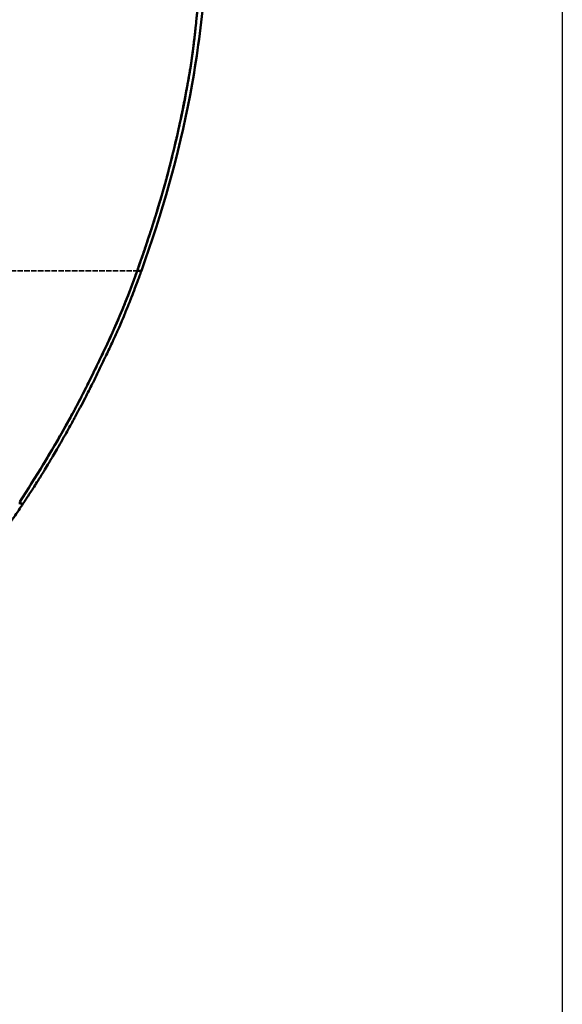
# Model space of a CAD drawing. Header units: millimetres. Extents: x 3367 to 6255, y 2001 to 4216.
# Tile 613 of 656: x 5836 to 6255, y 2756 to 3514. Entities that reach past the tile are written whole.
import ezdxf

# ---------------------------------------------------------------- set-up
doc = ezdxf.new("R2010")
doc.units = ezdxf.units.MM
doc.linetypes.add('DASHED', pattern=[0.2067, 0.1654, -0.0413])
for name, color, linetype, lineweight in [('Sichtbare Kanten(DIN)', 7, 'Continuous', 50), ('Sichtbare tangentiale Kanten(DIN)', 7, 'Continuous', 50), ('Verdeckte tangentiale Kanten(DIN)', 7, 'DASHED', 35)]:
    doc.layers.add(name, color=color, linetype=linetype, lineweight=lineweight)

msp = doc.modelspace()

# ---------------------------------------------------------------- linework, layer by layer
at = {"lineweight": 25, "ltscale": 0.3}
msp.add_lwpolyline([(3366.79792, 4215.97649), (6254.73103, 4215.97649), (6254.73103, 2001.21373), (3366.79792, 2001.21373)], close=True, dxfattribs=at)
at = {"layer": 'Sichtbare Kanten(DIN)'}
for points, knots in [([(5930.22729, 3321.01368), (5946.04431, 3365.29831), (5958.86226, 3409.8735), (5972.05982, 3479.27898), (5975.38342, 3502.34431), (5978.85312, 3537.31159), (5979.75289, 3548.98453), (5980.74596, 3566.52973), (5981.01761, 3572.38912), (5981.44248, 3584.14666), (5981.59282, 3589.98588), (5981.69096, 3595.87803)], [-28.214605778, -28.214605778, -28.214605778, -28.214605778, -14.058155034, -14.058155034, -7.03561515, -7.03561515, -3.526083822, -3.526083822, -1.767891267, -1.767891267, 0, 0, 0, 0]), ([(5930.42601, 3330.68021), (5930.63429, 3331.28748), (5930.84202, 3331.89495), (5931.04928, 3332.50258), (5931.63514, 3334.22019), (5932.21725, 3335.93899), (5932.79649, 3337.65878), (5932.92362, 3338.03623), (5933.0506, 3338.41373), (5933.17746, 3338.79128), (5933.63125, 3340.1419), (5934.08327, 3341.49311), (5934.53354, 3342.84491), (5934.99009, 3344.21553), (5935.44484, 3345.58676), (5935.8977, 3346.95859), (5936.01531, 3347.31485), (5936.13278, 3347.67115), (5936.25014, 3348.0275), (5936.81437, 3349.74087), (5937.37572, 3351.45547), (5937.9338, 3353.17061), (5938.13719, 3353.79567), (5938.34014, 3354.42078), (5938.54258, 3355.04621), (5938.88682, 3356.10969), (5939.22956, 3357.17398), (5939.56993, 3358.23877), (5940.07089, 3359.8059), (5940.56671, 3361.37412), (5941.05625, 3362.94476), (5941.0857, 3363.03926), (5941.11513, 3363.13376), (5941.14454, 3363.22827), (5941.65484, 3364.86836), (5942.15804, 3366.51069), (5942.65522, 3368.1548), (5942.90998, 3368.99726), (5943.16316, 3369.84019), (5943.41494, 3370.68355), (5943.64832, 3371.46526), (5943.88049, 3372.24734), (5944.11161, 3373.02972), (5944.58719, 3374.63969), (5945.05828, 3376.25097), (5945.52596, 3377.86325), (5945.56891, 3378.01131), (5945.61183, 3378.15938), (5945.65472, 3378.30747), (5946.38315, 3380.8224), (5947.10315, 3383.33978), (5947.81304, 3385.86002), (5947.96256, 3386.39087), (5948.11165, 3386.92186), (5948.26026, 3387.45297), (5948.81388, 3389.43146), (5949.36105, 3391.41169), (5949.89945, 3393.39435), (5950.22859, 3394.60643), (5950.55441, 3395.81922), (5950.8765, 3397.03319), (5951.22425, 3398.34389), (5951.56764, 3399.65596), (5951.90677, 3400.96891), (5952.4013, 3402.88355), (5952.8868, 3404.80023), (5953.36402, 3406.7194), (5953.5224, 3407.35633), (5953.67987, 3407.99354), (5953.83648, 3408.63086), (5954.46859, 3411.20332), (5955.08703, 3413.77913), (5955.69676, 3416.35697), (5955.70998, 3416.41287), (5955.72319, 3416.46876), (5955.73641, 3416.52466), (5956.12332, 3418.16153), (5956.50673, 3419.79913), (5956.88701, 3421.43758), (5957.09215, 3422.32145), (5957.29638, 3423.20556), (5957.49962, 3424.08986), (5957.67195, 3424.83966), (5957.84357, 3425.58962), (5958.01444, 3426.33975), (5958.38467, 3427.965), (5958.75142, 3429.59104), (5959.10834, 3431.21923), (5959.14932, 3431.40617), (5959.19018, 3431.59314), (5959.2309, 3431.78013), (5959.54177, 3433.20751), (5959.84537, 3434.63651), (5960.14388, 3436.06655), (5960.37457, 3437.17166), (5960.60221, 3438.27739), (5960.82828, 3439.38346), (5960.92912, 3439.87686), (5961.02965, 3440.37032), (5961.13, 3440.8638), (5961.45069, 3442.44083), (5961.76952, 3444.0182), (5962.08683, 3445.59599), (5962.17001, 3446.0096), (5962.25309, 3446.42325), (5962.33606, 3446.83689), (5962.56435, 3447.97506), (5962.792, 3449.11421), (5963.01869, 3450.25277), (5963.2738, 3451.53406), (5963.52768, 3452.81459), (5963.77993, 3454.09639), (5963.82774, 3454.33936), (5963.87549, 3454.58234), (5963.92317, 3454.82534), (5964.33967, 3456.94804), (5964.75076, 3459.07172), (5965.15287, 3461.19716), (5965.31855, 3462.07284), (5965.48269, 3462.9488), (5965.64508, 3463.82509), (5965.91983, 3465.30769), (5966.18953, 3466.79124), (5966.45326, 3468.27585), (5966.72555, 3469.80867), (5966.99143, 3471.34244), (5967.25014, 3472.87766), (5967.39625, 3473.74467), (5967.54007, 3474.61212), (5967.68149, 3475.47987), (5968.05053, 3477.74423), (5968.40328, 3480.01124), (5968.73881, 3482.28082), (5968.77187, 3482.50441), (5968.80475, 3482.72803), (5968.83748, 3482.95168), (5969.22133, 3485.57501), (5969.58246, 3488.20165), (5969.92434, 3490.83078), (5969.98896, 3491.32776), (5970.05289, 3491.82472), (5970.11616, 3492.32181), (5970.41045, 3494.63399), (5970.69066, 3496.9488), (5970.96104, 3499.26422), (5971.11723, 3500.60173), (5971.27008, 3501.9392), (5971.42039, 3503.27734), (5971.6072, 3504.94036), (5971.79006, 3506.60436), (5971.9696, 3508.26822), (5972.21181, 3510.51289), (5972.44813, 3512.75877), (5972.67981, 3515.00428), (5972.76994, 3515.87785), (5972.85936, 3516.75138), (5972.94815, 3517.62519), (5973.0629, 3518.75456), (5973.17653, 3519.88393), (5973.28913, 3521.01348), (5973.49213, 3523.05006), (5973.69176, 3525.08726), (5973.88806, 3527.12455), (5974.1908, 3530.26651), (5974.48571, 3533.40922), (5974.77273, 3536.55265), (5974.84681, 3537.36396), (5974.92034, 3538.1751), (5974.99335, 3538.98638), (5975.19389, 3541.21497), (5975.39054, 3543.44492), (5975.58058, 3545.67478), (5975.71256, 3547.22334), (5975.84145, 3548.77307), (5975.96597, 3550.32219), (5976.07108, 3551.62983), (5976.17307, 3552.93698), (5976.27132, 3554.2452), (5976.43042, 3556.36363), (5976.57966, 3558.48334), (5976.71499, 3560.60311), (5976.74685, 3561.10226), (5976.77794, 3561.6014), (5976.80826, 3562.10072), (5976.92004, 3563.94183), (5977.02113, 3565.78359), (5977.11139, 3567.62587), (5977.13966, 3568.20297), (5977.16688, 3568.78016), (5977.19308, 3569.35737), (5977.26677, 3570.98047), (5977.33246, 3572.60424), (5977.39157, 3574.2278), (5977.41541, 3574.8825), (5977.43818, 3575.53719), (5977.45991, 3576.19202), (5977.48508, 3576.95037), (5977.50884, 3577.70878), (5977.53124, 3578.46722), (5977.57362, 3579.90265), (5977.61109, 3581.33818), (5977.64487, 3582.77382), (5977.67612, 3584.10172), (5977.70423, 3585.42996), (5977.73031, 3586.75798), (5977.7614, 3588.34199), (5977.7896, 3589.92574), (5977.81677, 3591.50981), (5977.83726, 3592.70468), (5977.85716, 3593.89941), (5977.87724, 3595.09438), (5977.88163, 3595.3556), (5977.88603, 3595.61683), (5977.89043, 3595.87803)], [0.4374489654, 0.4374489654, 0.4374489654, 0.4374489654, 0.4414525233, 0.4414525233, 0.4414525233, 0.4527695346, 0.4527695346, 0.4527695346, 0.4552533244, 0.4552533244, 0.4552533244, 0.4641387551, 0.4641387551, 0.4641387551, 0.4731478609, 0.4731478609, 0.4731478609, 0.4754874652, 0.4754874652, 0.4754874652, 0.4867364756, 0.4867364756, 0.4867364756, 0.4908359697, 0.4908359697, 0.4908359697, 0.4978067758, 0.4978067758, 0.4978067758, 0.508066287, 0.508066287, 0.508066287, 0.5086835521, 0.5086835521, 0.5086835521, 0.5193950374, 0.5193950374, 0.5193950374, 0.5248837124, 0.5248837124, 0.5248837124, 0.5299711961, 0.5299711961, 0.5299711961, 0.540440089, 0.540440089, 0.540440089, 0.5414015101, 0.5414015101, 0.5414015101, 0.5577296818, 0.5577296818, 0.5577296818, 0.5611689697, 0.5611689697, 0.5611689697, 0.5739809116, 0.5739809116, 0.5739809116, 0.5818133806, 0.5818133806, 0.5818133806, 0.5902698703, 0.5902698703, 0.5902698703, 0.6026016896, 0.6026016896, 0.6026016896, 0.6066943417, 0.6066943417, 0.6066943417, 0.6232138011, 0.6232138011, 0.6232138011, 0.6235719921, 0.6235719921, 0.6235719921, 0.6340610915, 0.6340610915, 0.6340610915, 0.639719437, 0.639719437, 0.639719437, 0.6445171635, 0.6445171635, 0.6445171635, 0.6549120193, 0.6549120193, 0.6549120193, 0.6561055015, 0.6561055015, 0.6561055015, 0.6652156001, 0.6652156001, 0.6652156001, 0.672255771, 0.672255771, 0.672255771, 0.6753962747, 0.6753962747, 0.6753962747, 0.6854323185, 0.6854323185, 0.6854323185, 0.688063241, 0.688063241, 0.688063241, 0.6953024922, 0.6953024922, 0.6953024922, 0.7034493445, 0.7034493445, 0.7034493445, 0.7049935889, 0.7049935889, 0.7049935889, 0.7184832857, 0.7184832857, 0.7184832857, 0.7240410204, 0.7240410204, 0.7240410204, 0.7334441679, 0.7334441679, 0.7334441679, 0.7431526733, 0.7431526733, 0.7431526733, 0.7486354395, 0.7486354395, 0.7486354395, 0.7629425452, 0.7629425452, 0.7629425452, 0.7643520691, 0.7643520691, 0.7643520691, 0.7808856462, 0.7808856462, 0.7808856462, 0.7840110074, 0.7840110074, 0.7840110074, 0.7985484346, 0.7985484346, 0.7985484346, 0.8069459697, 0.8069459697, 0.8069459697, 0.8173823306, 0.8173823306, 0.8173823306, 0.8314617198, 0.8314617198, 0.8314617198, 0.8369389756, 0.8369389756, 0.8369389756, 0.8440182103, 0.8440182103, 0.8440182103, 0.8567819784, 0.8567819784, 0.8567819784, 0.8764665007, 0.8764665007, 0.8764665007, 0.8815469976, 0.8815469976, 0.8815469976, 0.8955031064, 0.8955031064, 0.8955031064, 0.9051952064, 0.9051952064, 0.9051952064, 0.9133764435, 0.9133764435, 0.9133764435, 0.926624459, 0.926624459, 0.926624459, 0.9297440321, 0.9297440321, 0.9297440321, 0.9412465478, 0.9412465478, 0.9412465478, 0.9448497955, 0.9448497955, 0.9448497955, 0.9549821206, 0.9549821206, 0.9549821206, 0.9590679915, 0.9590679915, 0.9590679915, 0.9637997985, 0.9637997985, 0.9637997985, 0.9727551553, 0.9727551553, 0.9727551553, 0.9810384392, 0.9810384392, 0.9810384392, 0.9909183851, 0.9909183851, 0.9909183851, 0.9983708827, 0.9983708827, 0.9983708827, 1, 1, 1, 1]), ([(5971.02668, 3499.82805), (5967.85585, 3472.51342), (5962.51831, 3445.44171), (5950.47251, 3394.06248), (5943.43773, 3369.73402), (5926.86352, 3319.66087), (5917.41287, 3293.76384), (5895.2249, 3245.92329), (5884.04054, 3223.22661), (5860.65504, 3181.38838), (5848.84811, 3161.96181), (5836.38339, 3143.08248)], [0, 0, 0, 0, 8.249438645, 8.249438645, 15.83173894, 15.83173894, 24.072931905, 24.072931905, 31.652568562, 31.652568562, 38.452126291, 38.452126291, 38.452126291, 38.452126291]), ([(5924.0587, 3312.90846), (5924.34392, 3313.66961), (5924.62821, 3314.43094), (5924.91135, 3315.19302), (5925.20638, 3315.98713), (5925.50005, 3316.78176), (5925.79194, 3317.57703), (5926.3837, 3319.18936), (5926.96817, 3320.8044), (5927.54477, 3322.42222), (5928.1365, 3324.08247), (5928.72004, 3325.74582), (5929.29812, 3327.41085), (5929.67623, 3328.49991), (5930.052, 3329.58971), (5930.42601, 3330.68021)], [0.3982045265, 0.3982045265, 0.3982045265, 0.3982045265, 0.40327437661, 0.40327437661, 0.40327437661, 0.40855732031, 0.40855732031, 0.40855732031, 0.41926800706, 0.41926800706, 0.41926800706, 0.43025961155, 0.43025961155, 0.43025961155, 0.43744896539, 0.43744896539, 0.43744896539, 0.43744896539]), ([(5930.22734, 3321.01366), (5929.95773, 3320.2588), (5929.68651, 3319.50451), (5929.41355, 3318.75085), (5929.33802, 3318.5423), (5929.26236, 3318.33381), (5929.18656, 3318.12537), (5928.71447, 3316.82718), (5928.23704, 3315.53091), (5927.75608, 3314.23598), (5927.56045, 3313.70927), (5927.36431, 3313.18294), (5927.16768, 3312.65672), (5926.52279, 3310.93079), (5925.87265, 3309.20572), (5925.2187, 3307.4828), (5925.21652, 3307.47706), (5925.21434, 3307.47131), (5925.21216, 3307.46556), (5924.36096, 3305.2231), (5923.50296, 3302.98321), (5922.63426, 3300.74747), (5922.27748, 3299.82923), (5921.91873, 3298.91127), (5921.558, 3297.99448), (5921.03818, 3296.67337), (5920.51426, 3295.35475), (5919.98544, 3294.03737), (5919.35542, 3292.4679), (5918.71875, 3290.90104), (5918.07535, 3289.33705), (5917.8039, 3288.67722), (5917.53126, 3288.01787), (5917.25739, 3287.35902), (5916.35003, 3285.17618), (5915.42918, 3282.99896), (5914.49503, 3280.82742), (5914.4789, 3280.78993), (5914.46277, 3280.75244), (5914.44663, 3280.71496), (5913.4959, 3278.50615), (5912.53131, 3276.30329), (5911.54991, 3274.10796), (5911.20375, 3273.3336), (5910.8556, 3272.56038), (5910.50524, 3271.78799), (5909.86232, 3270.37063), (5909.21197, 3268.95602), (5908.55683, 3267.54412), (5908.45277, 3267.31986), (5908.3486, 3267.09567), (5908.2443, 3266.87153), (5907.42685, 3265.11483), (5906.60219, 3263.36129), (5905.77503, 3261.60913), (5905.68118, 3261.41032), (5905.58728, 3261.21152), (5905.49336, 3261.01273), (5904.70139, 3259.33662), (5903.90699, 3257.66156), (5903.11048, 3255.98768), (5902.87373, 3255.49013), (5902.63679, 3254.99269), (5902.39963, 3254.49533), (5901.68639, 3252.99961), (5900.97117, 3251.50476), (5900.2534, 3250.01124), (5899.92959, 3249.33746), (5899.60526, 3248.66395), (5899.28037, 3247.99068), (5898.58867, 3246.55726), (5897.89444, 3245.125), (5897.19749, 3243.69414), (5896.84142, 3242.96312), (5896.48463, 3242.23246), (5896.12711, 3241.50213), (5895.40096, 3240.0188), (5894.67177, 3238.5369), (5893.93951, 3237.0566), (5893.60556, 3236.38151), (5893.27097, 3235.70675), (5892.93568, 3235.0323), (5892.11949, 3233.3905), (5891.29923, 3231.75071), (5890.47437, 3230.11324), (5890.2174, 3229.60312), (5889.95998, 3229.09323), (5889.7021, 3228.58356), (5888.73746, 3226.67715), (5887.76612, 3224.77385), (5886.78713, 3222.87472), (5885.56242, 3220.49892), (5884.32573, 3218.12965), (5883.0757, 3215.76712), (5883.00428, 3215.63215), (5882.93282, 3215.4972), (5882.86132, 3215.36227), (5881.48605, 3212.76707), (5880.09478, 3210.18035), (5878.68877, 3207.60165), (5877.86557, 3206.09185), (5877.0373, 3204.58479), (5876.20458, 3203.08022), (5874.05742, 3199.20073), (5871.88066, 3195.33765), (5869.68317, 3191.48652), (5869.49708, 3191.1604), (5869.31084, 3190.83436), (5869.12445, 3190.5084), (5867.93076, 3188.42092), (5866.73089, 3186.33699), (5865.52453, 3184.25681), (5865.32213, 3183.90782), (5865.11956, 3183.55893), (5864.91679, 3183.21015), (5864.91679, 3183.21014), (5864.91679, 3183.21014), (5864.91679, 3183.21013), (5863.91099, 3181.48), (5862.90066, 3179.75251), (5861.88417, 3178.02864), (5861.25841, 3176.96739), (5860.63029, 3175.90748), (5859.99949, 3174.84922), (5859.99949, 3174.84922), (5859.99948, 3174.84921), (5859.99948, 3174.84921), (5859.39903, 3173.84185), (5858.79614, 3172.83599), (5858.19073, 3171.8316), (5857.10717, 3170.03394), (5856.01561, 3168.24112), (5854.91573, 3166.45338), (5854.75555, 3166.19303), (5854.5952, 3165.93279), (5854.43468, 3165.67266), (5852.85768, 3163.1171), (5851.26388, 3160.57166), (5849.65621, 3158.03531), (5849.65621, 3158.0353), (5849.6562, 3158.03529), (5849.65619, 3158.03528), (5848.68905, 3156.50946), (5847.71689, 3154.98693), (5846.74032, 3153.4671), (5845.92382, 3152.19639), (5845.10429, 3150.92765), (5844.28214, 3149.6606), (5844.28213, 3149.66059), (5844.28213, 3149.66059), (5844.28213, 3149.66058), (5843.79537, 3148.91043), (5843.3077, 3148.16087), (5842.819, 3147.41199), (5842.40481, 3146.77727), (5841.98981, 3146.14294), (5841.57405, 3145.5092), (5841.57404, 3145.50919), (5841.57403, 3145.50918), (5841.57403, 3145.50917), (5840.67065, 3144.13215), (5839.76365, 3142.75791), (5838.85653, 3141.38347)], [0.0000001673, 0.0000001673, 0.0000001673, 0.0000001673, 0.0119049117, 0.0119049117, 0.0119049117, 0.0151990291, 0.0151990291, 0.0151990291, 0.0357147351, 0.0357147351, 0.0357147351, 0.0440594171, 0.0440594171, 0.0440594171, 0.0714291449, 0.0714291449, 0.0714291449, 0.0715204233, 0.0715204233, 0.0715204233, 0.1071436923, 0.1071436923, 0.1071436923, 0.1217744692, 0.1217744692, 0.1217744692, 0.1428574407, 0.1428574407, 0.1428574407, 0.1679746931, 0.1679746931, 0.1679746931, 0.1785714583, 0.1785714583, 0.1785714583, 0.2136798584, 0.2136798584, 0.2136798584, 0.2142859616, 0.2142859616, 0.2142859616, 0.2500002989, 0.2500002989, 0.2500002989, 0.2625976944, 0.2625976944, 0.2625976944, 0.2857143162, 0.2857143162, 0.2857143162, 0.2893860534, 0.2893860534, 0.2893860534, 0.3181634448, 0.3181634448, 0.3181634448, 0.3214288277, 0.3214288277, 0.3214288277, 0.3489610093, 0.3489610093, 0.3489610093, 0.3571445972, 0.3571445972, 0.3571445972, 0.3817552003, 0.3817552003, 0.3817552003, 0.392857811, 0.392857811, 0.392857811, 0.4164957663, 0.4164957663, 0.4164957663, 0.4285724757, 0.4285724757, 0.4285724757, 0.4531007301, 0.4531007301, 0.4531007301, 0.4642869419, 0.4642869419, 0.4642869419, 0.4915176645, 0.4915176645, 0.4915176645, 0.5000008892, 0.5000008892, 0.5000008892, 0.5317326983, 0.5317326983, 0.5317326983, 0.5714289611, 0.5714289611, 0.5714289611, 0.5736968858, 0.5736968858, 0.5736968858, 0.617317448, 0.617317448, 0.617317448, 0.6428569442, 0.6428569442, 0.6428569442, 0.7087098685, 0.7087098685, 0.7087098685, 0.7142865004, 0.7142865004, 0.7142865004, 0.7500002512, 0.7500002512, 0.7500002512, 0.7559920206, 0.7559920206, 0.7559920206, 0.755992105, 0.755992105, 0.755992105, 0.7857141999, 0.7857141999, 0.7857141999, 0.8040116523, 0.8040116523, 0.8040116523, 0.8040117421, 0.8040117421, 0.8040117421, 0.8214289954, 0.8214289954, 0.8214289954, 0.8526025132, 0.8526025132, 0.8526025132, 0.857142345, 0.857142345, 0.857142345, 0.9017416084, 0.9017416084, 0.9017416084, 0.901741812, 0.901741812, 0.901741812, 0.9285718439, 0.9285718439, 0.9285718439, 0.951004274, 0.951004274, 0.951004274, 0.9510043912, 0.9510043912, 0.9510043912, 0.9642853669, 0.9642853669, 0.9642853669, 0.9755417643, 0.9755417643, 0.9755417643, 0.9755419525, 0.9755419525, 0.9755419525, 1, 1, 1, 1]), ([(5919.2077, 3300.21817), (5919.38486, 3300.6709), (5919.56153, 3301.12381), (5919.73774, 3301.57688), (5920.0803, 3302.45764), (5920.42087, 3303.33832), (5920.76028, 3304.22015), (5921.25717, 3305.51114), (5921.75155, 3306.80452), (5922.24308, 3308.09778), (5922.2872, 3308.21384), (5922.33129, 3308.32991), (5922.37537, 3308.446), (5922.93968, 3309.93222), (5923.501, 3311.42013), (5924.0587, 3312.90846)], [0.36996411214, 0.36996411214, 0.36996411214, 0.36996411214, 0.37299568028, 0.37299568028, 0.37299568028, 0.37888904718, 0.37888904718, 0.37888904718, 0.38751685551, 0.38751685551, 0.38751685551, 0.38829116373, 0.38829116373, 0.38829116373, 0.3982045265, 0.3982045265, 0.3982045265, 0.3982045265]), ([(5910.01448, 3278.04703), (5910.88116, 3280.0176), (5911.73537, 3281.99363), (5912.57842, 3283.97442), (5912.776, 3284.43864), (5912.97298, 3284.90315), (5913.16938, 3285.36789), (5913.7828, 3286.81943), (5914.39047, 3288.27318), (5914.99218, 3289.72953), (5915.39692, 3290.70915), (5915.7989, 3291.68977), (5916.1982, 3292.67162), (5916.58464, 3293.6218), (5916.96857, 3294.57314), (5917.35, 3295.52534), (5917.8519, 3296.77826), (5918.34951, 3298.0328), (5918.84326, 3299.28894)], [0.32006804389, 0.32006804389, 0.32006804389, 0.32006804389, 0.33349276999, 0.33349276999, 0.33349276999, 0.33663900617, 0.33663900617, 0.33663900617, 0.3464656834, 0.3464656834, 0.3464656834, 0.35307559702, 0.35307559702, 0.35307559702, 0.35947237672, 0.35947237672, 0.35947237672, 0.36788938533, 0.36788938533, 0.36788938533, 0.36788938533]), ([(5871.34605, 3200.52151), (5873.19678, 3203.82653), (5875.02796, 3207.14263), (5876.83448, 3210.47206), (5877.50298, 3211.7041), (5878.16819, 3212.93815), (5878.82964, 3214.17406), (5879.99854, 3216.35812), (5881.15571, 3218.54798), (5882.30204, 3220.74384), (5882.32802, 3220.7936), (5882.35399, 3220.84337), (5882.37996, 3220.89314), (5883.46035, 3222.96385), (5884.53096, 3225.03957), (5885.59294, 3227.1198), (5886.224, 3228.35594), (5886.852, 3229.59367), (5887.47727, 3230.83274), (5887.88992, 3231.65045), (5888.30136, 3232.46874), (5888.71173, 3233.28757), (5889.7037, 3235.2669), (5890.68939, 3237.24945), (5891.6695, 3239.23479), (5891.83453, 3239.56907), (5891.99939, 3239.90343), (5892.1641, 3240.23785), (5892.93748, 3241.80817), (5893.70735, 3243.38009), (5894.47394, 3244.95374), (5895.14211, 3246.32532), (5895.80778, 3247.69822), (5896.47108, 3249.07215), (5896.69022, 3249.52606), (5896.90909, 3249.98006), (5897.12772, 3250.43418), (5898.22691, 3252.71739), (5899.32003, 3255.0039), (5900.40877, 3257.29227), (5900.93819, 3258.40504), (5901.46651, 3259.5181), (5901.99416, 3260.63167), (5902.66093, 3262.03885), (5903.32668, 3263.44685), (5903.98938, 3264.85601), (5904.75528, 3266.48458), (5905.51781, 3268.11605), (5906.27219, 3269.74945), (5906.57853, 3270.41273), (5906.88349, 3271.07629), (5907.18725, 3271.74096), (5907.51767, 3272.46396), (5907.84642, 3273.18773), (5908.17328, 3273.91237), (5908.76692, 3275.22844), (5909.35425, 3276.54734), (5909.93599, 3277.86868), (5909.96216, 3277.92812), (5909.98833, 3277.98758), (5910.01448, 3278.04703)], [0.139924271, 0.139924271, 0.139924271, 0.139924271, 0.1635464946, 0.1635464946, 0.1635464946, 0.172287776, 0.172287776, 0.172287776, 0.1877351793, 0.1877351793, 0.1877351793, 0.1880852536, 0.1880852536, 0.1880852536, 0.2026504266, 0.2026504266, 0.2026504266, 0.2113054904, 0.2113054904, 0.2113054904, 0.2170173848, 0.2170173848, 0.2170173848, 0.230824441, 0.230824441, 0.230824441, 0.2331491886, 0.2331491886, 0.2331491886, 0.244065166, 0.244065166, 0.244065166, 0.2535794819, 0.2535794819, 0.2535794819, 0.2567227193, 0.2567227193, 0.2567227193, 0.2725262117, 0.2725262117, 0.2725262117, 0.2802109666, 0.2802109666, 0.2802109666, 0.2899219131, 0.2899219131, 0.2899219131, 0.3011449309, 0.3011449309, 0.3011449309, 0.3057022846, 0.3057022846, 0.3057022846, 0.3106596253, 0.3106596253, 0.3106596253, 0.3196629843, 0.3196629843, 0.3196629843, 0.3200680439, 0.3200680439, 0.3200680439, 0.3200680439]), ([(5836.35457, 3143.03883), (5836.76624, 3143.66235), (5837.17791, 3144.28588), (5837.58917, 3144.90967), (5837.96082, 3145.47338), (5838.33208, 3146.03723), (5838.70275, 3146.60158), (5839.15244, 3147.28622), (5839.60127, 3147.9716), (5840.0492, 3148.65741), (5840.3811, 3149.16558), (5840.71256, 3149.67406), (5841.04359, 3150.18281), (5841.94009, 3151.56056), (5842.8335, 3152.94023), (5843.7234, 3154.32224), (5844.383, 3155.3466), (5845.0406, 3156.37213), (5845.69608, 3157.3991), (5847.23538, 3159.81077), (5848.763, 3162.23034), (5850.27597, 3164.65875), (5850.50125, 3165.02034), (5850.72621, 3165.38213), (5850.95085, 3165.74412), (5852.22254, 3167.79343), (5853.48393, 3169.84944), (5854.73404, 3171.91198), (5855.7896, 3173.65352), (5856.8371, 3175.39972), (5857.87774, 3177.15021), (5858.27236, 3177.81403), (5858.66595, 3178.47837), (5859.0586, 3179.1433), (5860.47321, 3181.53886), (5861.8757, 3183.94195), (5863.2699, 3186.34974), (5863.68321, 3187.06352), (5864.09578, 3187.77771), (5864.50763, 3188.49231), (5865.46597, 3190.15515), (5866.42035, 3191.82023), (5867.37075, 3193.48761), (5868.53742, 3195.53444), (5869.69811, 3197.58476), (5870.85137, 3199.6392), (5871.01642, 3199.93322), (5871.18131, 3200.22732), (5871.34605, 3200.52151)], [0, 0, 0, 0, 0.0046594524, 0.0046594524, 0.0046594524, 0.0088701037, 0.0088701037, 0.0088701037, 0.0139783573, 0.0139783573, 0.0139783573, 0.0177634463, 0.0177634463, 0.0177634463, 0.0280139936, 0.0280139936, 0.0280139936, 0.0356118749, 0.0356118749, 0.0356118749, 0.0534543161, 0.0534543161, 0.0534543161, 0.0561110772, 0.0561110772, 0.0561110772, 0.0711514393, 0.0711514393, 0.0711514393, 0.0838510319, 0.0838510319, 0.0838510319, 0.0886669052, 0.0886669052, 0.0886669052, 0.1060172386, 0.1060172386, 0.1060172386, 0.1111606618, 0.1111606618, 0.1111606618, 0.1231292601, 0.1231292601, 0.1231292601, 0.1378215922, 0.1378215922, 0.1378215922, 0.139924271, 0.139924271, 0.139924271, 0.139924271]), ([(5838.85653, 3141.38347), (5838.08704, 3140.2204), (5837.3149, 3139.05908), (5836.54018, 3137.89947), (5835.30434, 3136.04967), (5834.06171, 3134.20389), (5832.81298, 3132.36305), (5832.49611, 3131.89592), (5832.17884, 3131.42911), (5831.8611, 3130.9625), (5830.13325, 3128.42512), (5828.39329, 3125.89649), (5826.64083, 3123.37583), (5826.02732, 3122.49338), (5825.41228, 3121.61191), (5824.79583, 3120.73159), (5821.28753, 3115.72153), (5817.73089, 3110.74471), (5814.12792, 3105.80238), (5812.90455, 3104.12423), (5811.67583, 3102.45004), (5810.4417, 3100.77969), (5807.44901, 3096.7292), (5804.42506, 3092.70207), (5801.37042, 3088.69809), (5799.51073, 3086.26044), (5797.63967, 3083.83136), (5795.75749, 3081.41106), (5793.30319, 3078.25506), (5790.82977, 3075.11373), (5788.3378, 3071.98737), (5783.94664, 3066.47833), (5779.49779, 3061.01577), (5774.99419, 3055.59862), (5770.48583, 3050.17575), (5765.92216, 3044.79775), (5761.30524, 3039.46699), (5756.67924, 3034.12575), (5751.99906, 3028.83102), (5747.26837, 3023.58208), (5742.53288, 3018.3278), (5737.74665, 3013.11925), (5732.9119, 3007.95608), (5728.07689, 3002.79264), (5723.19338, 2997.6746), (5718.26324, 2992.60177), (5713.33765, 2987.53361), (5708.36548, 2982.51054), (5703.34827, 2977.53304), (5700.8429, 2975.0475), (5698.32628, 2972.57332), (5695.79845, 2970.11071), (5693.2735, 2967.6509), (5690.73735, 2965.20263), (5688.18992, 2962.76619), (5683.10592, 2957.90369), (5677.97719, 2953.0885), (5672.8073, 2948.31721), (5667.65361, 2943.56087), (5662.45876, 2938.8479), (5657.22701, 2934.17689), (5653.49524, 2930.84509), (5649.74559, 2927.53548), (5645.97697, 2924.24592), (5644.47844, 2922.93788), (5642.97744, 2921.63347), (5641.47324, 2920.33196), (5639.9626, 2919.02489), (5638.44874, 2917.72075), (5636.93249, 2916.4202), (5633.91237, 2913.82969), (5630.88124, 2911.25204), (5627.83927, 2908.68724), (5627.08192, 2908.04869), (5626.32364, 2907.41071), (5625.56481, 2906.77365), (5623.28184, 2904.85703), (5620.99397, 2902.9487), (5618.69932, 2901.04692), (5618.31861, 2900.7314), (5617.93777, 2900.41609), (5617.55674, 2900.10098), (5616.41018, 2899.15273), (5615.26202, 2898.20616), (5614.11242, 2897.2615), (5613.09236, 2896.42329), (5612.07112, 2895.58652), (5611.04865, 2894.75124), (5610.53742, 2894.3336), (5610.02589, 2893.91634), (5609.51405, 2893.49945)], [0, 0, 0, 0, 0.0123412, 0.0123412, 0.0123412, 0.032027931, 0.032027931, 0.032027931, 0.037023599, 0.037023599, 0.037023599, 0.064189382, 0.064189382, 0.064189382, 0.073699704, 0.073699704, 0.073699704, 0.127824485, 0.127824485, 0.127824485, 0.146202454, 0.146202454, 0.146202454, 0.190767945, 0.190767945, 0.190767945, 0.217899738, 0.217899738, 0.217899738, 0.253278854, 0.253278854, 0.253278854, 0.315621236, 0.315621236, 0.315621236, 0.378029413, 0.378029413, 0.378029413, 0.440560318, 0.440560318, 0.440560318, 0.503154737, 0.503154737, 0.503154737, 0.565752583, 0.565752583, 0.565752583, 0.628292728, 0.628292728, 0.628292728, 0.659522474, 0.659522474, 0.659522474, 0.690716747, 0.690716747, 0.690716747, 0.752972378, 0.752972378, 0.752972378, 0.81503301, 0.81503301, 0.81503301, 0.859300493, 0.859300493, 0.859300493, 0.876902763, 0.876902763, 0.876902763, 0.894580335, 0.894580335, 0.894580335, 0.929791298, 0.929791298, 0.929791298, 0.938557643, 0.938557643, 0.938557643, 0.964931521, 0.964931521, 0.964931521, 0.969307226, 0.969307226, 0.969307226, 0.982474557, 0.982474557, 0.982474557, 0.994158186, 0.994158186, 0.994158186, 1, 1, 1, 1])]:
    msp.add_open_spline(points, degree=3, knots=knots, dxfattribs=at)
msp.add_open_spline([(5918.84326, 3299.28894), (5918.96498, 3299.5986), (5919.08645, 3299.90834), (5919.2077, 3300.21817)], degree=3, dxfattribs=at)
at = {"layer": 'Sichtbare tangentiale Kanten(DIN)'}
for points, knots in [([(5927.04247, 3321.01557), (5927.26826, 3321.01708), (5927.7658, 3321.02182), (5928.43606, 3321.03213), (5929.03045, 3321.04013), (5929.41592, 3321.03807), (5929.66298, 3321.03041), (5929.81694, 3321.02374), (5929.94771, 3321.01507), (5930.02652, 3321.0132), (5930.08006, 3321.01325), (5930.13741, 3321.00995), (5930.18301, 3321.0057), (5930.19568, 3321.01008), (5930.19843, 3321.0161), (5930.20964, 3321.01814), (5930.22403, 3321.0159), (5930.22621, 3321.01444), (5930.22729, 3321.01368)], [397.045992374, 397.045992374, 397.045992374, 397.045992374, 401.794848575, 408.140203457, 414.43210146, 420.67475162, 423.776312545, 426.863225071, 429.932529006, 432.987132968, 434.486534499, 435.978699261, 439.044307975, 440.559637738, 441.996675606, 443.412080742, 444.165992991, 444.967903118, 444.967903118, 444.967903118, 444.967903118]), ([(5835.65384, 3141.98127), (5835.94788, 3141.92681), (5836.22398, 3141.88097), (5836.48044, 3141.84051), (5836.63259, 3141.8165), (5836.77787, 3141.79437), (5836.91584, 3141.77346), (5837.13784, 3141.73982), (5837.3409, 3141.70933), (5837.52449, 3141.68036), (5837.70809, 3141.65139), (5837.87226, 3141.62394), (5838.01647, 3141.59675), (5838.1607, 3141.56955), (5838.28497, 3141.54262), (5838.38957, 3141.51631), (5838.44187, 3141.50315), (5838.48929, 3141.49014), (5838.53204, 3141.47751), (5838.55338, 3141.4712), (5838.57356, 3141.46499), (5838.59257, 3141.45894), (5838.61163, 3141.45287), (5838.62947, 3141.44697), (5838.64621, 3141.44127), (5838.66293, 3141.43558), (5838.67856, 3141.43007), (5838.6931, 3141.42479), (5838.70762, 3141.41952), (5838.72105, 3141.41448), (5838.7334, 3141.40978), (5838.75816, 3141.40035), (5838.77865, 3141.39224), (5838.79552, 3141.38631), (5838.80397, 3141.38335), (5838.81149, 3141.38093), (5838.81817, 3141.37915), (5838.82484, 3141.37738), (5838.83066, 3141.37624), (5838.83564, 3141.37581), (5838.83828, 3141.37559), (5838.84069, 3141.37557), (5838.84287, 3141.37577), (5838.84481, 3141.37595), (5838.84659, 3141.37633), (5838.84822, 3141.37691), (5838.84995, 3141.37753), (5838.8515, 3141.37837), (5838.85284, 3141.37941), (5838.85421, 3141.38046), (5838.85536, 3141.38171), (5838.85653, 3141.38347)], [0.8756672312, 0.8756672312, 0.8756672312, 0.8756672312, 0.892648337, 0.892648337, 0.892648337, 0.902723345, 0.902723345, 0.902723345, 0.9189342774, 0.9189342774, 0.9189342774, 0.9351450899, 0.9351450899, 0.9351450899, 0.9513574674, 0.9513574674, 0.9513574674, 0.9594649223, 0.9594649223, 0.9594649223, 0.9635136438, 0.9635136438, 0.9635136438, 0.9675726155, 0.9675726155, 0.9675726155, 0.9716258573, 0.9716258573, 0.9716258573, 0.9756716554, 0.9756716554, 0.9756716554, 0.983782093, 0.983782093, 0.983782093, 0.9878432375, 0.9878432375, 0.9878432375, 0.9918938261, 0.9918938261, 0.9918938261, 0.9940364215, 0.9940364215, 0.9940364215, 0.995938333, 0.995938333, 0.995938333, 0.9979566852, 0.9979566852, 0.9979566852, 1, 1, 1, 1])]:
    msp.add_open_spline(points, degree=3, knots=knots, dxfattribs=at)
at = {"layer": 'Verdeckte tangentiale Kanten(DIN)', "ltscale": 25.414442}
msp.add_open_spline([(5729.60845, 3321.01362), (5730.44432, 3321.01362), (5732.11799, 3321.01363), (5735.44858, 3321.01381), (5741.26019, 3321.0144), (5749.45965, 3321.01573), (5759.132, 3321.01728), (5771.85937, 3321.01874), (5787.35518, 3321.01888), (5805.23034, 3321.0167), (5822.37526, 3321.01409), (5838.71544, 3321.01327), (5854.16857, 3321.0157), (5868.64884, 3321.02134), (5882.06608, 3321.02775), (5894.31514, 3321.03149), (5903.46323, 3321.02415), (5909.99694, 3321.01567), (5915.17613, 3321.01305), (5919.0331, 3321.01251), (5922.31606, 3321.01216), (5924.66795, 3321.01381), (5926.25256, 3321.01095), (5926.96363, 3321.01505), (5927.04247, 3321.01557)], degree=3, knots=[0, 0, 0, 0, 3.46468364, 6.937377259, 13.905900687, 27.929505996, 42.057926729, 56.27888337, 84.949532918, 113.848079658, 142.880158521, 171.952716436, 200.974870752, 229.857762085, 258.512920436, 286.85089524, 314.786001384, 328.57488056, 342.233693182, 362.484115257, 369.16261076, 382.381231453, 395.387783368, 397.045992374, 397.045992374, 397.045992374, 397.045992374], dxfattribs=at)

doc.saveas('drawing.dxf')
